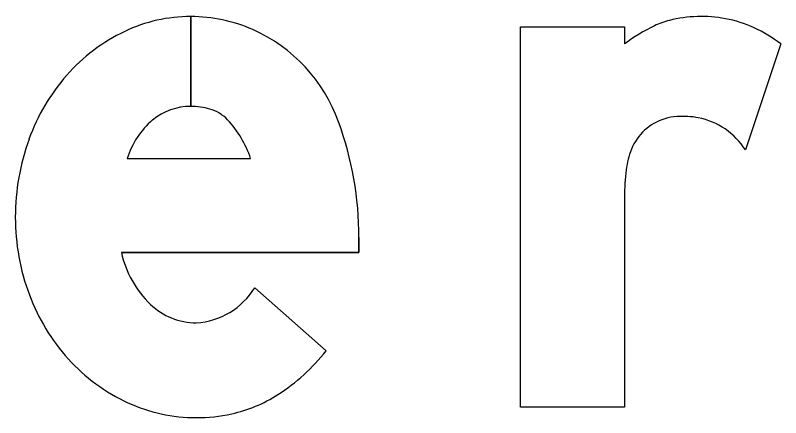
# Model space of a CAD drawing. Extents: x 1806251 to 1809821, y 414895 to 422886.
# Drawn here: x 1809677.4999 to 1809677.7351, y 415432.4082 to 415432.5318 of the extents above; entities that cross this region are included whole.
import ezdxf

# ---------------------------------------------------------------- set-up
doc = ezdxf.new("R2010")
doc.units = 0
for name, color, linetype in [('GSBWFILL', 7, 'Continuous'), ('GSCOLORFILL', 7, 'Continuous'), ('GSOUTLINE', 7, 'Continuous')]:
    doc.layers.add(name, color=color, linetype=linetype)

msp = doc.modelspace()

# ---------------------------------------------------------------- linework, layer by layer
at = {"layer": 'GSBWFILL'}
for p, q in [((1809677.55379, 415432.53139), (1809677.55379, 415432.50379)), ((1809677.5538, 415432.50379), (1809677.5538, 415432.53139)), ((1809677.73507, 415432.52297), (1809677.72422, 415432.49043)), ((1809677.53427, 415432.48776), (1809677.57217, 415432.48776)), ((1809677.57345, 415432.44812), (1809677.59536, 415432.42873))]:
    msp.add_line(p, q, dxfattribs=at)
for points in [[(1809677.68707, 415432.47597), (1809677.68707, 415432.41139), (1809677.65507, 415432.41139), (1809677.65507, 415432.52819), (1809677.68707, 415432.52819), (1809677.68707, 415432.52297)], [(1809677.60547, 415432.46352), (1809677.60547, 415432.45896), (1809677.53245, 415432.45896)]]:
    msp.add_lwpolyline(points, dxfattribs=at)
for centre, major_axis, ratio, start_param, end_param in [((1809677.55379, 415432.484), (0, 0.04739), 0.999995, 0, 0.44196), ((1809677.55379, 415432.484), (0, 0.04739), 0.999995, 5.868518, 6.283016), ((1809677.7066, 415432.50689), (0, 0.024), 0.999996, 0.24142, 0.443663), ((1809677.71072, 415432.4902), (0, 0.0412), 0.999996, 6.103268, 6.524606), ((1809677.71165, 415432.49531), (0, 0.036), 0.999996, 5.846069, 6.103268), ((1809677.71923, 415432.48033), (0, 0.05341), 0.999996, 0.443663, 0.646229), ((1809677.70797, 415432.48744), (0, 0.04469), 0.999996, 5.631644, 5.846069), ((1809677.55704, 415432.47712), (0, 0.055), 0.999995, 0.44196, 0.851746), ((1809677.55259, 415432.48212), (0, 0.0496), 0.999995, 5.061282, 5.861635), ((1809677.56212, 415432.47268), (0, 0.06175), 0.999995, 0.851746, 1.222943), ((1809677.55379, 415432.48524), (0, 0.01855), 0.999995, 0, 0.684319), ((1809677.55379, 415432.48228), (0, 0.02151), 0.999995, 6.008019, 6.282813), ((1809677.55637, 415432.49143), (0, 0.012), 0.999995, 5.468651, 6.008019), ((1809677.55832, 415432.48044), (0, 0.02514), 0.999995, 0.703138, 1.275447), ((1809677.54206, 415432.47794), (0, 0.03167), 0.999995, 5.027692, 5.468651), ((1809677.70406, 415432.48467), (0, 0.016), 0.999996, 0.293855, 1.188904), ((1809677.70437, 415432.48364), (0, 0.01709), 0.999996, 0.067293, 0.293855), ((1809677.70495, 415432.47514), (0, 0.0256), 0.999996, 6.094384, 6.350479), ((1809677.70562, 415432.47866), (0, 0.02201), 0.999996, 5.27661, 6.094384), ((1809677.50147, 415432.46352), (0, 0.104), 0.999995, 4.712389, 5.061282), ((1809677.57008, 415432.46979), (0, 0.07021), 0.999995, 1.222943, 1.570796), ((1809677.71239, 415432.48133), (0, 0.02498), 0.999996, 1.188904, 1.450084), ((1809677.75488, 415432.47589), (0, 0.06782), 0.999996, 1.445958, 1.569673), ((1809677.56798, 415432.46979), (0, 0.06811), 0.999995, 1.570796, 1.928626), ((1809677.56319, 415432.46574), (0, 0.03148), 0.999995, 1.788032, 2.378697), ((1809677.55392, 415432.46019), (0, 0.02296), 0.999995, 3.209537, 4.158837), ((1809677.56188, 415432.46751), (0, 0.0616), 0.999995, 1.928626, 2.305123), ((1809677.55575, 415432.4581), (0, 0.02082), 0.999995, 2.383204, 3.128268), ((1809677.54845, 415432.46548), (0, 0.05959), 0.999995, 3.710413, 4.047817), ((1809677.55798, 415432.46399), (0, 0.05635), 0.999995, 2.305123, 2.711411), ((1809677.55685, 415432.45234), (0, 0.044), 0.999995, 3.35931, 3.710413), ((1809677.55548, 415432.45854), (0, 0.05034), 0.999995, 2.711411, 3.141593), ((1809677.55548, 415432.45854), (0, 0.05034), 0.999995, 3.141593, 3.35931)]:
    msp.add_ellipse(centre, major_axis=major_axis, ratio=ratio, start_param=start_param, end_param=end_param, dxfattribs=at)
at = {"layer": 'GSCOLORFILL'}
for p, q in [((1809677.55379, 415432.53139), (1809677.55379, 415432.50379)), ((1809677.5538, 415432.50379), (1809677.5538, 415432.53139)), ((1809677.73507, 415432.52297), (1809677.72422, 415432.49043)), ((1809677.53427, 415432.48776), (1809677.57217, 415432.48776)), ((1809677.57345, 415432.44812), (1809677.59536, 415432.42873))]:
    msp.add_line(p, q, dxfattribs=at)
for points in [[(1809677.68707, 415432.47597), (1809677.68707, 415432.41139), (1809677.65507, 415432.41139), (1809677.65507, 415432.52819), (1809677.68707, 415432.52819), (1809677.68707, 415432.52297)], [(1809677.60547, 415432.46352), (1809677.60547, 415432.45896), (1809677.53245, 415432.45896)]]:
    msp.add_lwpolyline(points, dxfattribs=at)
for centre, major_axis, ratio, start_param, end_param in [((1809677.55379, 415432.484), (0, 0.04739), 0.999995, 0, 0.44196), ((1809677.55379, 415432.484), (0, 0.04739), 0.999995, 5.868518, 6.283016), ((1809677.7066, 415432.50689), (0, 0.024), 0.999996, 0.24142, 0.443663), ((1809677.71072, 415432.4902), (0, 0.0412), 0.999996, 6.103268, 6.524606), ((1809677.71165, 415432.49531), (0, 0.036), 0.999996, 5.846069, 6.103268), ((1809677.71923, 415432.48033), (0, 0.05341), 0.999996, 0.443663, 0.646229), ((1809677.70797, 415432.48744), (0, 0.04469), 0.999996, 5.631644, 5.846069), ((1809677.55704, 415432.47712), (0, 0.055), 0.999995, 0.44196, 0.851746), ((1809677.55259, 415432.48212), (0, 0.0496), 0.999995, 5.061282, 5.861635), ((1809677.56212, 415432.47268), (0, 0.06175), 0.999995, 0.851746, 1.222943), ((1809677.55379, 415432.48524), (0, 0.01855), 0.999995, 0, 0.684319), ((1809677.55379, 415432.48228), (0, 0.02151), 0.999995, 6.008019, 6.282813), ((1809677.55637, 415432.49143), (0, 0.012), 0.999995, 5.468651, 6.008019), ((1809677.55832, 415432.48044), (0, 0.02514), 0.999995, 0.703138, 1.275447), ((1809677.54206, 415432.47794), (0, 0.03167), 0.999995, 5.027692, 5.468651), ((1809677.70406, 415432.48467), (0, 0.016), 0.999996, 0.293855, 1.188904), ((1809677.70437, 415432.48364), (0, 0.01709), 0.999996, 0.067293, 0.293855), ((1809677.70495, 415432.47514), (0, 0.0256), 0.999996, 6.094384, 6.350479), ((1809677.70562, 415432.47866), (0, 0.02201), 0.999996, 5.27661, 6.094384), ((1809677.50147, 415432.46352), (0, 0.104), 0.999995, 4.712389, 5.061282), ((1809677.57008, 415432.46979), (0, 0.07021), 0.999995, 1.222943, 1.570796), ((1809677.71239, 415432.48133), (0, 0.02498), 0.999996, 1.188904, 1.450084), ((1809677.75488, 415432.47589), (0, 0.06782), 0.999996, 1.445958, 1.569673), ((1809677.56798, 415432.46979), (0, 0.06811), 0.999995, 1.570796, 1.928626), ((1809677.56319, 415432.46574), (0, 0.03148), 0.999995, 1.788032, 2.378697), ((1809677.55392, 415432.46019), (0, 0.02296), 0.999995, 3.209537, 4.158837), ((1809677.56188, 415432.46751), (0, 0.0616), 0.999995, 1.928626, 2.305123), ((1809677.55575, 415432.4581), (0, 0.02082), 0.999995, 2.383204, 3.128268), ((1809677.54845, 415432.46548), (0, 0.05959), 0.999995, 3.710413, 4.047817), ((1809677.55798, 415432.46399), (0, 0.05635), 0.999995, 2.305123, 2.711411), ((1809677.55685, 415432.45234), (0, 0.044), 0.999995, 3.35931, 3.710413), ((1809677.55548, 415432.45854), (0, 0.05034), 0.999995, 2.711411, 3.141593), ((1809677.55548, 415432.45854), (0, 0.05034), 0.999995, 3.141593, 3.35931)]:
    msp.add_ellipse(centre, major_axis=major_axis, ratio=ratio, start_param=start_param, end_param=end_param, dxfattribs=at)
at = {"layer": 'GSOUTLINE'}
for p, q in [((1809677.73507, 415432.52297), (1809677.72422, 415432.49043)), ((1809677.53427, 415432.48776), (1809677.57217, 415432.48776)), ((1809677.59536, 415432.42873), (1809677.57345, 415432.44812))]:
    msp.add_line(p, q, dxfattribs=at)
for points in [[(1809677.68707, 415432.47597), (1809677.68707, 415432.41139), (1809677.65507, 415432.41139), (1809677.65507, 415432.52819), (1809677.68707, 415432.52819), (1809677.68707, 415432.52297)], [(1809677.53245, 415432.45896), (1809677.60547, 415432.45896), (1809677.60547, 415432.46352)]]:
    msp.add_lwpolyline(points, dxfattribs=at)
for centre, major_axis, ratio, start_param, end_param in [((1809677.55379, 415432.484), (0, 0.04739), 0.999995, 0, 0.44196), ((1809677.55379, 415432.484), (0, 0.04739), 0.999995, 5.868518, 6.283185), ((1809677.7066, 415432.50689), (0, 0.024), 0.999996, 0.24142, 0.443663), ((1809677.71072, 415432.4902), (0, 0.0412), 0.999996, 6.103268, 6.524606), ((1809677.71165, 415432.49531), (0, 0.036), 0.999996, 5.846069, 6.103268), ((1809677.71923, 415432.48033), (0, 0.05341), 0.999996, 0.443663, 0.646229), ((1809677.70797, 415432.48744), (0, 0.04469), 0.999996, 5.631644, 5.846069), ((1809677.55704, 415432.47712), (0, 0.055), 0.999995, 0.44196, 0.851746), ((1809677.55259, 415432.48212), (0, 0.0496), 0.999995, 5.061282, 5.861635), ((1809677.56212, 415432.47268), (0, 0.06175), 0.999995, 0.851746, 1.222943), ((1809677.55379, 415432.48524), (0, 0.01855), 0.999995, 0, 0.684319), ((1809677.55379, 415432.48228), (0, 0.02151), 0.999995, 6.008019, 6.283185), ((1809677.55637, 415432.49143), (0, 0.012), 0.999995, 5.468651, 6.008019), ((1809677.55832, 415432.48044), (0, 0.02514), 0.999995, 0.703138, 1.275447), ((1809677.54206, 415432.47794), (0, 0.03167), 0.999995, 5.027692, 5.468651), ((1809677.70406, 415432.48467), (0, 0.016), 0.999996, 0.293855, 1.188904), ((1809677.70437, 415432.48364), (0, 0.01709), 0.999996, 0.067293, 0.293855), ((1809677.70495, 415432.47514), (0, 0.0256), 0.999996, 6.094384, 6.350479), ((1809677.70562, 415432.47866), (0, 0.02201), 0.999996, 5.27661, 6.094384), ((1809677.50147, 415432.46352), (0, 0.104), 0.999995, 4.712389, 5.061282), ((1809677.57008, 415432.46979), (0, 0.07021), 0.999995, 1.222943, 1.570796), ((1809677.71239, 415432.48133), (0, 0.02498), 0.999996, 1.188904, 1.450084), ((1809677.75488, 415432.47589), (0, 0.06782), 0.999996, 1.445958, 1.569673), ((1809677.56798, 415432.46979), (0, 0.06811), 0.999995, 1.570796, 1.928626), ((1809677.56319, 415432.46574), (0, 0.03148), 0.999995, 1.788032, 2.378697), ((1809677.55392, 415432.46019), (0, 0.02296), 0.999995, 3.209537, 4.158837), ((1809677.56188, 415432.46751), (0, 0.0616), 0.999995, 1.928626, 2.305123), ((1809677.55575, 415432.4581), (0, 0.02082), 0.999995, 2.383204, 3.128268), ((1809677.54845, 415432.46548), (0, 0.05959), 0.999995, 3.710413, 4.047817), ((1809677.55798, 415432.46399), (0, 0.05635), 0.999995, 2.305123, 2.711411), ((1809677.55685, 415432.45234), (0, 0.044), 0.999995, 3.35931, 3.710413), ((1809677.55548, 415432.45854), (0, 0.05034), 0.999995, 2.711411, 3.141593), ((1809677.55548, 415432.45854), (0, 0.05034), 0.999995, 3.141593, 3.35931)]:
    msp.add_ellipse(centre, major_axis=major_axis, ratio=ratio, start_param=start_param, end_param=end_param, dxfattribs=at)

doc.saveas('drawing.dxf')
